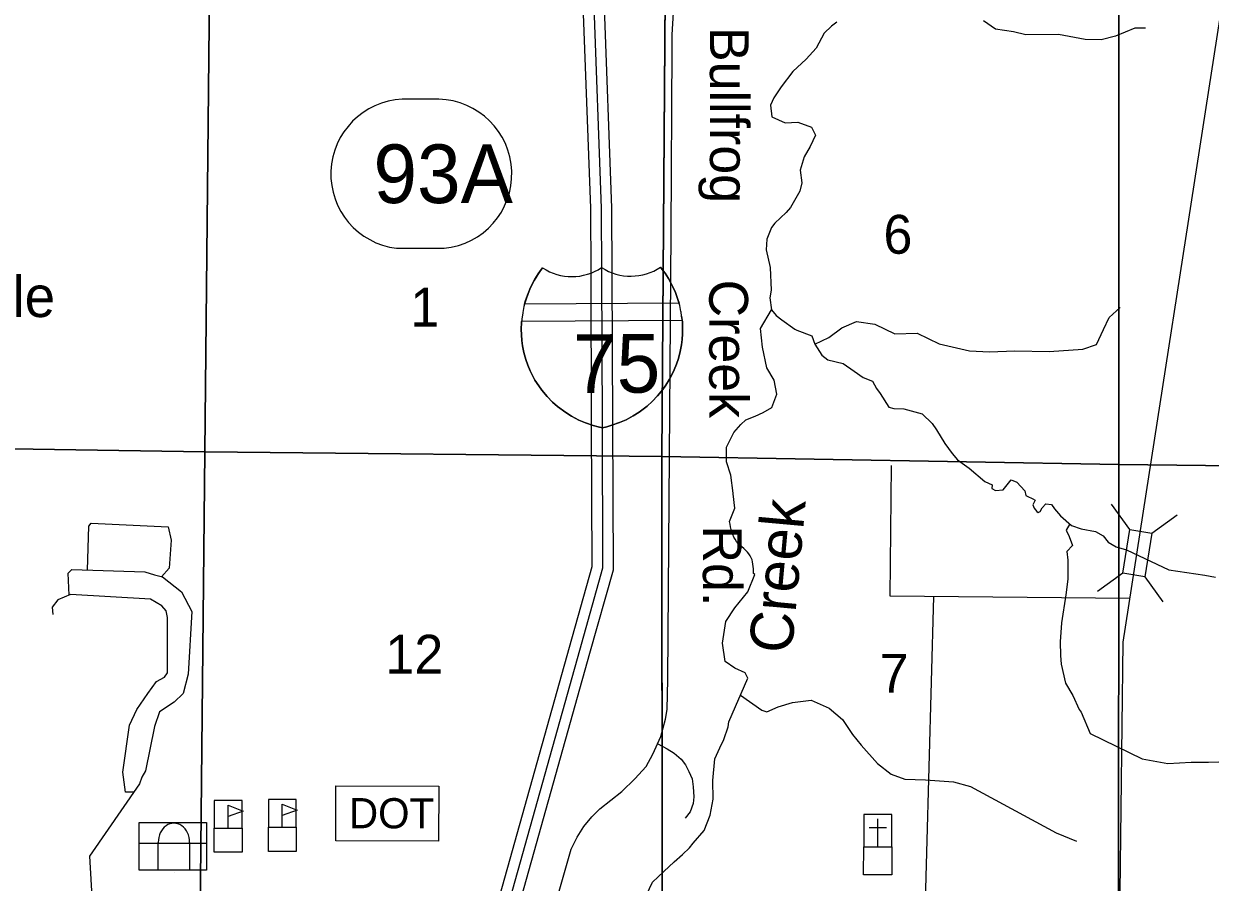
# Model space of a CAD drawing. Extents: x 380424 to 701066, y 1117407 to 1412949.
# Drawn here: x 535146 to 548908, y 1257777 to 1267730 of the extents above; entities that cross this region are included whole.
import ezdxf

# ---------------------------------------------------------------- set-up
doc = ezdxf.new("R2010")
doc.units = 0
for name, color, linetype in [('Bridges and Drawbridges US Highways', 7, 'Continuous'), ('Communities and Subdivisions Names without Post Office', 7, 'Continuous'), ('Culture', 7, 'Continuous'), ('Interstate Divided Highway Outline and Fill', 7, 'Continuous'), ('Interstate Highway Center Lines', 7, 'Continuous'), ('Local Roads Paved', 7, 'Continuous'), ('Local Roads Related Text', 7, 'Continuous'), ('Narrow River Creek and Branch and Slough', 7, 'Continuous'), ('Narrow River Creek and Branch and Slough Text', 7, 'Continuous'), ('Roadshields Interstates', 7, 'Continuous'), ('Section Lines', 7, 'Continuous'), ('Section Numbers', 7, 'Continuous'), ('Township  and Range lines', 7, 'Continuous'), ('US Routes Highway Center Lines', 7, 'Continuous')]:
    doc.layers.add(name, color=color, linetype=linetype)

msp = doc.modelspace()

# ---------------------------------------------------------------- linework, layer by layer
at = {"layer": 'Bridges and Drawbridges US Highways'}
for p, q in [((547976, 1261867), (547764, 1262160)), ((548229, 1261826), (548523, 1262038)), ((547895, 1261361), (547602, 1261149)), ((548148, 1261320), (548360, 1261027))]:
    msp.add_line(p, q, dxfattribs=at)
msp.add_lwpolyline([(547895, 1261361), (547976, 1261867), (548229, 1261826), (548148, 1261320)], close=True, dxfattribs=at)
at = {"layer": 'Culture'}
for p, q in [((537679, 1258725), (537355, 1258725)), ((537355, 1258725), (537355, 1258405)), ((537679, 1258405), (537679, 1258725)), ((538307, 1258735), (537983, 1258735)), ((537983, 1258735), (537983, 1258416)), ((538307, 1258416), (538307, 1258735)), ((537517, 1258405), (537517, 1258541)), ((538145, 1258416), (538145, 1258551)), ((544889, 1258562), (544889, 1258187)), ((545214, 1258562), (544889, 1258562)), ((545051, 1258187), (545052, 1258512)), ((545214, 1258187), (545214, 1258562)), ((537355, 1258405), (537679, 1258405)), ((537983, 1258416), (538307, 1258416)), ((544952, 1258412), (545152, 1258412)), ((536486, 1258231), (537265, 1258231)), ((536706, 1257919), (536706, 1258240)), ((537070, 1258240), (537070, 1257919)), ((544889, 1258187), (545214, 1258187)), ((536889, 1257894), (536889, 1257894)), ((536889, 1257894), (536889, 1257894))]:
    msp.add_line(p, q, dxfattribs=at)
for points in [[(538766, 1258894), (539960, 1258891), (539958, 1258255), (538764, 1258259)], [(537517, 1258673), (537690, 1258602), (537517, 1258541)], [(538145, 1258683), (538318, 1258612), (538145, 1258551)], [(536486, 1258469), (537265, 1258469), (537265, 1257919), (536486, 1257919)], [(537355, 1258405), (537679, 1258405), (537679, 1258125), (537355, 1258125)], [(537983, 1258416), (538307, 1258416), (538307, 1258135), (537983, 1258135)], [(544889, 1258187), (545214, 1258187), (545213, 1257862), (544888, 1257862)]]:
    msp.add_lwpolyline(points, close=True, dxfattribs=at)
msp.add_ellipse((536888, 1258240), major_axis=(0, -222), ratio=0.821498, start_param=1.570796, end_param=4.712389, dxfattribs=at)
at = {"layer": 'Interstate Divided Highway Outline and Fill'}
for points in [[(543413, 1275010), (543413, 1275011), (542451, 1271262), (541627, 1268053), (541719, 1265592), (541722, 1264835), (541729, 1263107), (541735, 1261434), (541473, 1260500), (538737, 1250752)], [(538978, 1250685), (541713, 1260432), (541985, 1261400), (541979, 1263108), (541972, 1264836), (541969, 1265597), (541878, 1268026), (542693, 1271199), (543655, 1274949), (543655, 1274949)]]:
    msp.add_lwpolyline(points, dxfattribs=at)
at = {"layer": 'Interstate Highway Center Lines'}
msp.add_lwpolyline([(543534, 1274980), (542572, 1271230), (541753, 1268040), (541844, 1265594), (541847, 1264836), (541854, 1263108), (541860, 1261417), (541593, 1260466), (538857, 1250718)], dxfattribs=at)
at = {"layer": 'Local Roads Paved'}
for points in [[(541223, 1257216), (541494, 1258162), (541566, 1258299), (541644, 1258424), (541736, 1258535), (541828, 1258627), (542084, 1258830), (542234, 1258975), (542366, 1259119), (542444, 1259263), (542536, 1259467), (542588, 1259670), (542608, 1259781), (542615, 1260129), (542654, 1265310), (542667, 1267451), (542667, 1267602), (542684, 1267859), (542771, 1268829), (543665, 1273084)], [(547977, 1261068), (545196, 1261094), (545211, 1262608)], [(535884, 1261396), (535901, 1261906), (535927, 1261940), (536823, 1261897), (536857, 1261744), (536832, 1261419), (536743, 1261320)], [(535672, 1261105), (535662, 1261359), (535705, 1261402), (536550, 1261376), (536661, 1261342), (536755, 1261317), (536977, 1261146), (537096, 1260915), (537054, 1260189), (536994, 1259967), (536891, 1259865), (536721, 1259754), (536661, 1259583), (536559, 1259070), (536516, 1258994), (536490, 1258917), (535910, 1258080), (535951, 1257340)], [(536425, 1258823), (536328, 1258823), (536294, 1259053), (536371, 1259600), (536456, 1259779), (536584, 1259967), (536687, 1260104), (536780, 1260155), (536815, 1260206), (536815, 1260847), (536798, 1260924), (536746, 1260983), (536618, 1261060), (535688, 1261112), (535543, 1261052), (535475, 1260966), (535483, 1260881)], [(545700, 1261090), (545590, 1257133)], [(542499, 1259384), (542608, 1259325), (542689, 1259274), (542770, 1259206), (542821, 1259138), (542859, 1259061), (542898, 1258976), (542910, 1258882), (542919, 1258767), (542910, 1258690), (542876, 1258592), (542817, 1258520)]]:
    msp.add_lwpolyline(points, dxfattribs=at)
at = {"layer": 'Narrow River Creek and Branch and Slough'}
for points in [[(544578, 1267748), (544515, 1267701), (544431, 1267622), (544336, 1267447), (544220, 1267321), (544067, 1267178), (543930, 1266999), (543845, 1266873), (543808, 1266788), (543824, 1266651), (543977, 1266582), (544125, 1266588), (544283, 1266530), (544330, 1266440), (544267, 1266308), (544199, 1266187), (544151, 1266034), (544172, 1265886), (544146, 1265791), (544040, 1265601), (543988, 1265543), (543856, 1265417), (543819, 1265369), (543766, 1265232), (543756, 1265111), (543803, 1264905), (543814, 1264642), (543798, 1264552), (543819, 1264415), (543872, 1264346), (543940, 1264299), (544088, 1264188), (544114, 1264177), (544288, 1264114), (544320, 1264014), (544404, 1263887), (544473, 1263835), (544652, 1263792), (544779, 1263703), (544884, 1263629), (544990, 1263587), (545037, 1263502), (545079, 1263444), (545180, 1263286), (545238, 1263270), (545354, 1263265), (545565, 1263207), (545681, 1263096), (545733, 1263022), (545828, 1262864), (545913, 1262748), (545976, 1262674), (546113, 1262579), (546292, 1262422), (546378, 1262384), (546373, 1262341), (546416, 1262320), (546508, 1262325), (546600, 1262444), (546665, 1262417), (546757, 1262314), (546768, 1262260), (546784, 1262255), (546849, 1262222), (546876, 1262206), (546871, 1262190), (546849, 1262152), (546865, 1262114), (546898, 1262076), (546914, 1262065), (546935, 1262076), (546957, 1262119), (547000, 1262163), (547065, 1262157), (547103, 1262108), (547173, 1262027), (547298, 1261914), (547411, 1261876), (547579, 1261843), (547666, 1261795), (547725, 1261719), (547817, 1261665), (547938, 1261630), (548426, 1261401), (548426, 1261401), (548844, 1261339), (548970, 1261313)], [(548159, 1267680), (548033, 1267680), (547811, 1267585), (547643, 1267542), (547458, 1267548), (547147, 1267606), (546769, 1267600), (546625, 1267637), (546419, 1267669), (546277, 1267764)], [(543332, 1261960), (543392, 1262115), (543376, 1262279), (543375, 1262288), (543348, 1262498), (543299, 1262653), (543299, 1262822), (543383, 1262992), (543462, 1263083), (543523, 1263138), (543629, 1263181), (543724, 1263223), (543824, 1263281), (543882, 1263434), (543850, 1263597), (543766, 1263740), (543713, 1263982), (543691, 1264197), (543819, 1264415)], [(544320, 1264014), (544483, 1264093), (544636, 1264204), (544805, 1264278), (545019, 1264246), (545250, 1264135), (545508, 1264142), (545763, 1264018), (546115, 1263939), (546346, 1263925), (546642, 1263939), (547039, 1263932), (547432, 1263956), (547587, 1264011), (547670, 1264184), (547735, 1264325), (547863, 1264442)], [(547278, 1261932), (547238, 1261860), (547271, 1261784), (547309, 1261681), (547244, 1261611), (547255, 1261513), (547255, 1261293), (547233, 1261109), (547184, 1260785), (547168, 1260563), (547173, 1260406), (547179, 1260304), (547228, 1260087), (547314, 1259941), (547388, 1259780), (547409, 1259748), (547515, 1259501), (548118, 1259208), (548418, 1259155), (548688, 1259170), (548760, 1259170), (548889, 1259170), (549128, 1259178)], [(542371, 1257632), (542437, 1257780), (542570, 1257901), (542691, 1258015), (542785, 1258101), (542867, 1258175), (542910, 1258230), (543039, 1258378), (543108, 1258555), (543143, 1258739), (543140, 1258957), (543160, 1259210), (543218, 1259336), (543265, 1259431), (543318, 1259578), (543324, 1259637), (543545, 1260143), (543513, 1260206), (543392, 1260259), (543281, 1260338), (543249, 1260549), (543291, 1260802), (543392, 1260960), (543545, 1261145), (543624, 1261345), (543612, 1261357)], [(543460, 1259947), (543708, 1259773), (543766, 1259752), (543898, 1259810), (544061, 1259863), (544278, 1259890), (544489, 1259795), (544642, 1259663), (544758, 1259489), (544858, 1259367), (545048, 1259156), (545206, 1259030), (545364, 1258972), (545604, 1258963), (545929, 1258940), (546129, 1258887), (547120, 1258349), (547358, 1258255)]]:
    msp.add_lwpolyline(points, dxfattribs=at)
msp.add_spline([(543612, 1261357), (543573, 1261562), (543414, 1261728), (543332, 1261960)], degree=3, dxfattribs=at)
at = {"layer": 'Roadshields Interstates'}
for p, q in [((539960, 1266855), (539536, 1266855)), ((539469, 1265127), (540021, 1265127)), ((542747, 1264489), (540955, 1264479)), ((540955, 1264479), (540957, 1264484)), ((542783, 1264290), (540921, 1264279)), ((542777, 1264340), (542783, 1264290))]:
    msp.add_line(p, q, dxfattribs=at)
for points in [[(541164, 1264901), (541133, 1264859), (541113, 1264830), (541075, 1264769), (541047, 1264719), (541024, 1264672), (540995, 1264603), (540967, 1264523), (540948, 1264452), (540943, 1264429)], [(540957, 1264484), (540955, 1264479), (540967, 1264523), (540995, 1264603), (541024, 1264672), (541047, 1264719), (541075, 1264769), (541113, 1264830), (541133, 1264859), (541164, 1264901)], [(542759, 1264439), (542754, 1264462), (542734, 1264533), (542706, 1264613), (542676, 1264681), (542652, 1264728), (542624, 1264778), (542585, 1264838), (542564, 1264867), (542533, 1264909)], [(542533, 1264909), (542564, 1264867), (542585, 1264838), (542624, 1264778), (542652, 1264728), (542676, 1264681), (542706, 1264613), (542734, 1264533), (542747, 1264489)], [(540933, 1264379), (540926, 1264329)], [(540943, 1264429), (540934, 1264383), (540933, 1264379)], [(542770, 1264390), (542769, 1264394), (542759, 1264439)], [(542777, 1264340), (542770, 1264390)], [(540926, 1264329), (540924, 1264311), (540920, 1264267), (540917, 1264190), (540918, 1264124), (540924, 1264058), (540932, 1263996), (540948, 1263920), (540970, 1263837), (540992, 1263774), (541020, 1263708), (541051, 1263643), (541076, 1263599), (541119, 1263532), (541155, 1263481), (541217, 1263408), (541280, 1263343), (541338, 1263292), (541432, 1263222), (541501, 1263179), (541586, 1263135), (541660, 1263104), (541749, 1263074), (541809, 1263058), (541859, 1263047)], [(540921, 1264279), (540921, 1264280), (540920, 1264267), (540917, 1264190), (540918, 1264124), (540924, 1264058), (540932, 1263996), (540948, 1263920), (540970, 1263837), (540992, 1263774), (541020, 1263708), (541051, 1263643), (541076, 1263599), (541119, 1263532), (541155, 1263481), (541217, 1263408), (541280, 1263343), (541338, 1263292), (541432, 1263222), (541501, 1263179), (541586, 1263135), (541660, 1263104), (541749, 1263074), (541809, 1263058), (541859, 1263047)], [(541859, 1263047), (541809, 1263058), (541749, 1263074), (541660, 1263104), (541586, 1263135), (541501, 1263179), (541432, 1263222), (541338, 1263292), (541280, 1263343), (541217, 1263408), (541155, 1263481), (541119, 1263532), (541076, 1263599), (541051, 1263643), (541020, 1263708), (540992, 1263774), (540970, 1263837), (540948, 1263920), (540932, 1263996), (540924, 1264058), (540918, 1264124), (540917, 1264190), (540920, 1264267), (540921, 1264279)], [(541859, 1263047), (541910, 1263059), (541969, 1263075), (542058, 1263106), (542132, 1263138), (542216, 1263183), (542285, 1263227), (542378, 1263298), (542435, 1263350), (542498, 1263415), (542559, 1263490), (542594, 1263540), (542636, 1263608), (542660, 1263653), (542691, 1263718), (542718, 1263784), (542739, 1263848), (542761, 1263931), (542775, 1264007), (542783, 1264069), (542788, 1264135), (542788, 1264201), (542785, 1264278), (542780, 1264322), (542777, 1264340)], [(541859, 1263047), (541910, 1263059), (541969, 1263075), (542058, 1263106), (542132, 1263138), (542216, 1263183), (542285, 1263227), (542378, 1263298), (542435, 1263350), (542498, 1263415), (542559, 1263490), (542594, 1263540), (542636, 1263608), (542660, 1263653), (542691, 1263718), (542718, 1263784), (542739, 1263848), (542761, 1263931), (542775, 1264007), (542783, 1264069), (542788, 1264135), (542788, 1264201), (542785, 1264278), (542780, 1264322), (542777, 1264340)], [(542783, 1264290), (542785, 1264278), (542788, 1264201), (542788, 1264135), (542783, 1264069), (542775, 1264007), (542761, 1263931), (542739, 1263848), (542718, 1263784), (542691, 1263718), (542660, 1263653), (542636, 1263608), (542594, 1263540), (542559, 1263490), (542498, 1263415), (542435, 1263350), (542378, 1263298), (542285, 1263227), (542216, 1263183), (542132, 1263138), (542058, 1263106), (541969, 1263075), (541910, 1263059), (541859, 1263047)]]:
    msp.add_lwpolyline(points, dxfattribs=at)
for centre, radius, start, end in [((539575, 1265988), 867, 92.5593, 262.976), ((539941, 1265989), 866, 275.3165, 88.7037), ((542062, 1264193), 1143, 141.7492, 165.5083), ((541504, 1265418), 619, 236.7022, 303.7426), ((541504, 1265418), 619, 236.7022, 303.7426), ((541504, 1265418), 619, 236.7022, 303.7426), ((542187, 1265427), 623, 237.1618, 303.7259), ((542187, 1265427), 623, 237.1618, 303.7259), ((542187, 1265427), 623, 237.1618, 303.7259)]:
    msp.add_arc(centre, radius, start, end, dxfattribs=at)
at = {"layer": 'Section Lines'}
msp.add_lwpolyline([(532278, 1268138), (536735, 1268114), (537300, 1268111), (537247, 1262766), (532013, 1262848), (532027, 1267993)], dxfattribs=at)
for points in [[(542585, 1268049), (542547, 1262714), (537247, 1262766), (537300, 1268111), (542158, 1268050), (542577, 1268053)], [(547847, 1268015), (547847, 1262622), (542547, 1262714), (542585, 1268049)], [(553238, 1267967), (553219, 1262559), (547847, 1262622), (547847, 1268015)], [(537247, 1262766), (537194, 1257421), (534991, 1257467), (534986, 1257465), (531928, 1257512), (532013, 1262848)], [(542547, 1262714), (542551, 1257279), (537194, 1257421), (537247, 1262766)], [(547847, 1262622), (547845, 1257271), (542551, 1257279), (542547, 1262714)], [(553219, 1262559), (553207, 1257264), (547845, 1257271), (547847, 1262622)]]:
    msp.add_lwpolyline(points, close=True, dxfattribs=at)
at = {"layer": 'Township  and Range lines'}
for p, q in [((542585, 1268049), (542547, 1262714)), ((542547, 1262714), (542551, 1257279))]:
    msp.add_line(p, q, dxfattribs=at)
at = {"layer": 'US Routes Highway Center Lines'}
msp.add_lwpolyline([(528953, 1202257), (529456, 1202987), (529581, 1203126), (540708, 1212274), (542059, 1213384), (543182, 1214307), (547781, 1227939), (547820, 1253981), (547841, 1255731), (547898, 1260559), (549055, 1268008), (550443, 1276069)], dxfattribs=at)

# ---------------------------------------------------------------- texts
at = {"layer": 'Communities and Subdivisions Names without Post Office'}
msp.add_text('Adamsville', height=475, rotation=0.0004, dxfattribs=at).set_placement((532439, 1264330))
at = {"layer": 'Culture'}
msp.add_text('DOT', height=350, rotation=359.8148, dxfattribs=at).set_placement((538918, 1258404))
at = {"layer": 'Local Roads Related Text'}
for s, p in [('Bullfrog', (543105, 1267692)), ('Creek', (543097, 1264764)), ('Rd.', (543023, 1261913))]:
    msp.add_text(s, height=450, rotation=270, dxfattribs=at).set_placement(p)
at = {"layer": 'Narrow River Creek and Branch and Slough Text'}
msp.add_text('Creek', height=500, rotation=84.7743, dxfattribs=at).set_placement((544054, 1260419))
at = {"layer": 'Roadshields Interstates'}
for s, rotation, p in [('93A', 0.0005, (539202, 1265651)), ('75', 0.3331, (541519, 1263449))]:
    msp.add_text(s, height=680, rotation=rotation, dxfattribs=at).set_placement(p)
at = {"layer": 'Section Numbers'}
for s, p in [('6', (545118, 1265064)), ('1', (539630, 1264219)), ('12', (539342, 1260196)), ('7', (545073, 1259975))]:
    msp.add_text(s, height=450, rotation=0.0004, dxfattribs=at).set_placement(p)

doc.saveas('drawing.dxf')
